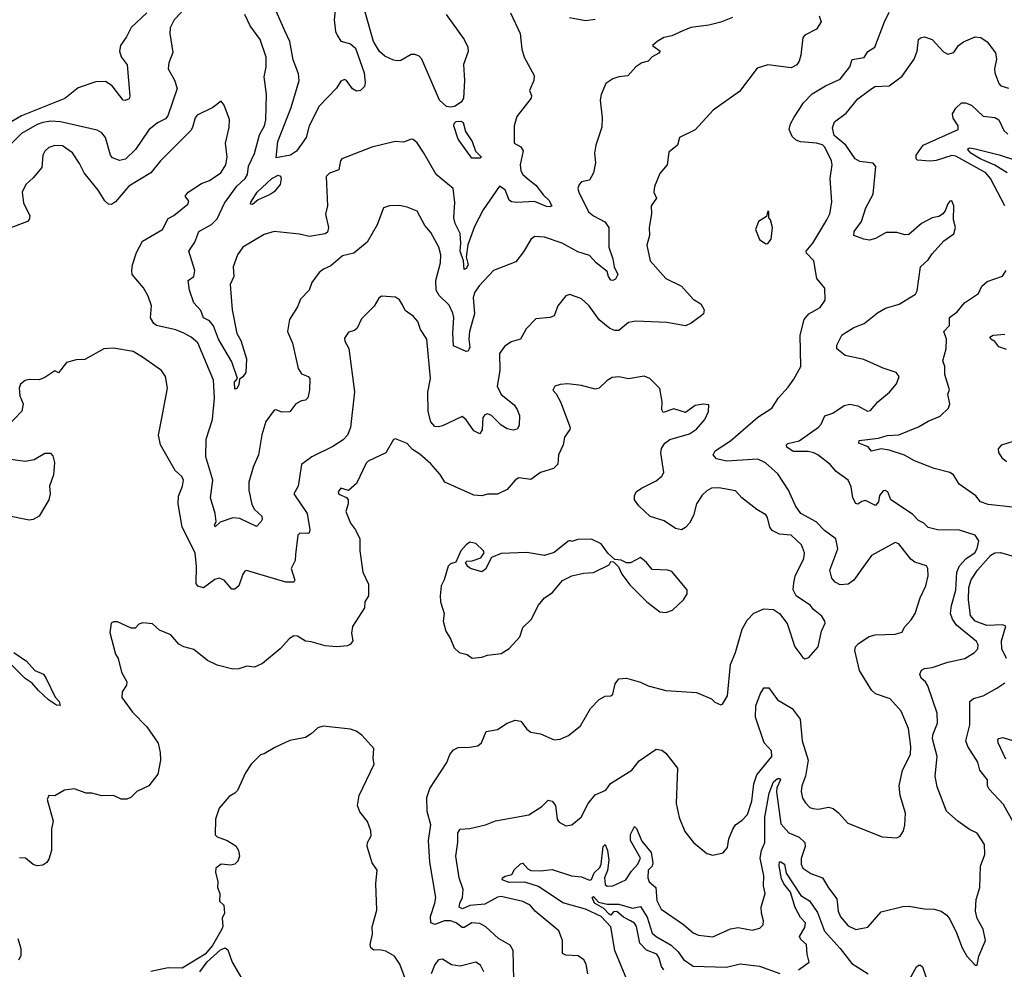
# Model space of a CAD drawing. Extents: x 1246230 to 1426786, y 660032 to 763141.
# Tile 340 of 566: x 1356986 to 1362013, y 701878 to 706726. Entities that reach past the tile are written whole.
import ezdxf

# ---------------------------------------------------------------- set-up
doc = ezdxf.new("R2010")
doc.units = 0

msp = doc.modelspace()

# ---------------------------------------------------------------- linework, layer by layer
at = {"layer": '0CON10XD'}
for points in [[(1358598.6, 706791.4), (1358592.5, 706725), (1358599.2, 706665), (1358606.8, 706646.8), (1358625, 706616.7), (1358675, 706602.5), (1358700.7, 706580.7), (1358745.6, 706455.6), (1358750.8, 706405), (1358746.2, 706385), (1358725.9, 706364.1), (1358705, 706362), (1358685, 706373.3), (1358654, 706415), (1358645, 706420), (1358625, 706411.9), (1358602.8, 706377.3), (1358515, 706284.5), (1358464.1, 706185), (1358449.2, 706125), (1358398.7, 706055), (1358368.9, 706035), (1358295, 706020), (1358304.2, 706105), (1358371.5, 706278.5), (1358413.8, 706415), (1358409, 706449), (1358381.8, 706521.8), (1358365.3, 706615), (1358339.6, 706669.6), (1358241.9, 706895)], [(1357635, 706761.5), (1357555, 706685.4), (1357531, 706639), (1357500.9, 706595), (1357495.5, 706565), (1357505, 706536), (1357535.5, 706495), (1357548.9, 706335), (1357545, 706322), (1357525, 706312.9), (1357515, 706315.8), (1357458.2, 706388.2), (1357425, 706411.2), (1357375, 706409.6), (1357285, 706377.6), (1357216.6, 706323.4), (1356995, 706236), (1356856.8, 706155)], [(1357812.9, 706765), (1357775, 706725.7), (1357754.7, 706685.3), (1357752.7, 706655), (1357768.7, 706558.7), (1357748.1, 706505), (1357744.3, 706475), (1357777.4, 706417.4), (1357789.5, 706375), (1357742.9, 706235), (1357729.8, 706220.2), (1357690.1, 706199.9), (1357645, 706164.4), (1357576.8, 706063.2), (1357525.7, 706014.3), (1357495, 706007.5), (1357460.5, 706020.5), (1357450.4, 706035), (1357424, 706124), (1357405, 706148), (1357382.2, 706162.2), (1357195, 706204.8), (1357145, 706208.1), (1357105, 706200.9), (1357075, 706190.5), (1356995, 706145.9), (1356945.4, 706095)], [(1359491.7, 706761.7), (1359540.8, 706655), (1359550, 706575), (1359561.2, 706535), (1359612, 706442), (1359610.8, 706415), (1359588.8, 706365), (1359599.3, 706339.3), (1359596.7, 706325), (1359525, 706232.5), (1359511.2, 706185), (1359510, 706095), (1359545, 706077.5), (1359557, 706057), (1359541.3, 705985), (1359544, 705955), (1359554.1, 705935), (1359582.2, 705912.2), (1359621.5, 705881.5), (1359660.1, 705830.1), (1359688.2, 705805), (1359703.8, 705775), (1359695, 705770), (1359675, 705772.5), (1359615, 705798.5), (1359525, 705792.8), (1359496.8, 705796.8), (1359485.4, 705805.4), (1359465, 705856.9), (1359435, 705875.8), (1359353.2, 705755), (1359309, 705671), (1359273.3, 705576.7), (1359265.8, 705515), (1359275, 705473.8), (1359265, 705455.6), (1359255, 705451.1), (1359251.3, 705495), (1359234.3, 705545), (1359238.9, 705585), (1359234.8, 705635), (1359210, 705685), (1359202.5, 705715), (1359207, 705793), (1359200, 705865), (1359112.5, 705935), (1359048.6, 706048.6), (1359015, 706097.1), (1358995, 706114.2), (1358985, 706115.6), (1358945, 706101.5), (1358902.5, 706105), (1358783.3, 706075), (1358630.8, 706015), (1358623.3, 706005), (1358615, 705958.9), (1358567.9, 705942.1), (1358551.5, 705925), (1358558.1, 705775), (1358547.5, 705732.5), (1358562.9, 705665), (1358558.3, 705641.7), (1358545, 705632.5), (1358465, 705618.5), (1358415, 705630.6), (1358285, 705645.5), (1358235, 705630), (1358125.6, 705565), (1358098.8, 705525), (1358075.4, 705465), (1358079.4, 705415), (1358061.2, 705375), (1358071.2, 705245), (1358095, 705123.3), (1358115, 705087.5), (1358144.7, 704995), (1358140.4, 704925), (1358125, 704902.8), (1358108.3, 704891.7), (1358105, 704861.5), (1358095, 704842.5), (1358085, 704840), (1358083.6, 704875), (1358098.8, 704895), (1358068.8, 704978.8), (1358000.6, 705095), (1357975, 705163.3), (1357955, 705188.9), (1357925, 705204.5), (1357911.2, 705241.2), (1357875, 705281.2), (1357853.4, 705345), (1357846.2, 705393.8), (1357875.7, 705414.3), (1357881.1, 705445), (1357850.5, 705545), (1357880.2, 705589.8), (1357901.5, 705645), (1357965, 705681.1), (1357995, 705709.1), (1358031.1, 705788.9), (1358094.2, 705875.8), (1358137.3, 705915), (1358149.2, 705935), (1358155, 705978), (1358185, 706043.8), (1358211.2, 706138.8), (1358235.6, 706185), (1358243.5, 706215), (1358245.5, 706345), (1358234.6, 706435), (1358244.6, 706485), (1358244, 706535), (1358213.8, 706625), (1358163.2, 706695), (1358135, 706752.9)], [(1359163.2, 706753.2), (1359255.6, 706625), (1359274.3, 706585), (1359276.6, 706563.4), (1359252.6, 706497.4), (1359256.5, 706415), (1359251.8, 706325), (1359240.4, 706305), (1359206.6, 706283.4), (1359185, 706279.2), (1359165, 706283.4), (1359128.9, 706315), (1359038.9, 706525), (1359025, 706539.4), (1359005, 706548.5), (1358985, 706548.1), (1358931.7, 706518.3), (1358914.2, 706515.8), (1358895, 706518.6), (1358849.7, 706539.7), (1358823, 706563), (1358793.3, 706615), (1358750, 706765)], [(1360940.9, 706229.1), (1360988.3, 706301.7), (1361032.8, 706347.2), (1361100.9, 706389.1), (1361175, 706422.9), (1361224.5, 706485), (1361236.8, 706523.2), (1361297.6, 706532.4), (1361316.5, 706563.5), (1361351.2, 706585), (1361400.6, 706715), (1361425.8, 706765)], [(1361067.5, 706745), (1361077.5, 706715), (1361055, 706677.5), (1360995, 706646.7), (1360983.8, 706635), (1360974.2, 706545.8), (1360965.8, 706514.2), (1360953.3, 706495), (1360925, 706480), (1360805.8, 706495.8), (1360751.3, 706478.7), (1360660.7, 706359.3), (1360526.2, 706265), (1360435, 706163.8), (1360354.2, 706125), (1360344.4, 706085), (1360300.6, 706049.4), (1360291.5, 705985), (1360255, 705941.2), (1360227.1, 705875), (1360224.3, 705845), (1360238, 705815), (1360209.4, 705775), (1360211.4, 705735), (1360199.3, 705665), (1360202.1, 705625), (1360188.1, 705575), (1360205.8, 705495), (1360284.3, 705405), (1360365.6, 705365), (1360425, 705300), (1360463.8, 705275), (1360480, 705245), (1360476.7, 705225), (1360465.8, 705214.2), (1360415, 705176.2), (1360385, 705164), (1360290.5, 705180.5), (1360132.6, 705187.4), (1360095, 705180), (1360045, 705140), (1360025, 705138.6), (1359999.3, 705149.3), (1359945, 705194), (1359894.2, 705265), (1359855, 705300.8), (1359795, 705322.5), (1359774.5, 705315.5), (1359734.4, 705265.6), (1359715, 705213.8), (1359695, 705205.8), (1359621.7, 705198.3), (1359572.1, 705147.9), (1359542.5, 705095), (1359495, 705080.8), (1359461.7, 705058.3), (1359435, 705022.5), (1359438, 704935), (1359424.1, 704855), (1359445, 704812.2), (1359510.6, 704760.6), (1359526.2, 704736.2), (1359537.1, 704705), (1359535.8, 704654.2), (1359526.7, 704635), (1359505, 704630), (1359475, 704636.5), (1359445, 704656.2), (1359395, 704704.6), (1359375, 704713.8), (1359360.8, 704709.1), (1359350, 704695), (1359347.2, 704632.8), (1359335, 704612), (1359305, 704626.7), (1359265, 704682.9), (1359245, 704700), (1359145, 704652.2), (1359125, 704646.9), (1359105, 704650), (1359085, 704672.9), (1359072.2, 704725), (1359070.5, 704825), (1359082.7, 704895), (1359065.5, 705095), (1359032.2, 705145), (1359018.6, 705185), (1358995, 705213.3), (1358955, 705242), (1358940.5, 705270.5), (1358925, 705296.7), (1358905, 705310), (1358833.3, 705315), (1358820, 705305), (1358795.7, 705264.3), (1358731.1, 705198.9), (1358709.1, 705150.9), (1358695, 705138.8), (1358665, 705130), (1358645, 705100), (1358646.7, 705085), (1358666.7, 705046.7), (1358696.1, 704826.1), (1358675.7, 704645), (1358659.4, 704605), (1358638.1, 704581.9), (1358585, 704547.3), (1358477.5, 704495), (1358424.3, 704455), (1358408.1, 704345), (1358385.7, 704305), (1358454.6, 704205), (1358467.8, 704122.2), (1358464.2, 704105.8), (1358457.8, 704102.2), (1358416, 704104), (1358405.8, 704094.2), (1358394.3, 703995), (1358392.9, 703965), (1358371.9, 703925), (1358391.4, 703865), (1358385.4, 703854.6), (1358345, 703854.8), (1358145, 703914.4), (1358135, 703910.8), (1358124.6, 703895.4), (1358104.4, 703835.6), (1358085, 703818.8), (1358069.3, 703819.3), (1358030.8, 703865), (1358005, 703875.5), (1357982.6, 703867.4), (1357925, 703825.8), (1357895, 703833.3), (1357888, 703848), (1357889.7, 703935), (1357882.1, 704005), (1357815.2, 704135), (1357794.8, 704255), (1357796.6, 704293.4), (1357817.9, 704345), (1357822.9, 704375), (1357813.5, 704393.5), (1357779.4, 704425), (1357705.7, 704555), (1357694.4, 704605), (1357707.8, 704675), (1357740.5, 704845), (1357730.6, 704905), (1357710, 704935), (1357614, 705004), (1357565, 705031.5), (1357465, 705049.2), (1357415, 705046), (1357318.8, 704991.2), (1357275, 704988.8), (1357225, 704976.2), (1357185, 704922.5), (1357165, 704933.3), (1357115, 704898.8), (1357085, 704886.7), (1357035, 704888.8), (1357015, 704883.3), (1356990, 704865), (1356983.8, 704845), (1356986.2, 704805), (1357004, 704765), (1356996.7, 704726.7), (1356878, 704605)], [(1360625, 706737.3), (1360565, 706713.1), (1360505, 706697.5), (1360413.2, 706686.8), (1360371.4, 706668.6), (1360315, 706644), (1360275, 706636), (1360240, 706615), (1360217.5, 706595), (1360256.2, 706566.2), (1360250, 706555), (1360215, 706536), (1360195, 706514), (1360162.5, 706505), (1360132.5, 706485), (1360090.7, 706439.3), (1360045, 706433.8), (1360015, 706423.3), (1359979.5, 706400.5), (1359954, 706345), (1359950, 706315), (1359960, 706225), (1359958.1, 706178.1), (1359927.5, 706085), (1359920.8, 706045), (1359925.6, 705995), (1359915.6, 705944.4), (1359895, 705906.2), (1359855, 705898), (1359842.5, 705885), (1359836, 705865), (1359840, 705845), (1359890, 705745), (1359915, 705724.4), (1359973.8, 705693.8), (1359994.4, 705665), (1359993.8, 705565), (1360015.2, 705505.2), (1360021.1, 705465), (1360039.2, 705425), (1360028.8, 705401.2), (1360015, 705394.2), (1360005, 705396.8), (1359991.6, 705415), (1359985, 705441.1), (1359928.8, 705485), (1359895, 705522.9), (1359835, 705541.8), (1359755, 705585.4), (1359665.3, 705615.3), (1359615, 705618.6), (1359595.5, 705604.5), (1359558.9, 705541.1), (1359519.5, 705490.5), (1359405, 705446), (1359332, 705368), (1359309.5, 705335), (1359302.2, 705307.8), (1359308.9, 705225), (1359283.3, 705135), (1359279.6, 705095), (1359284.2, 705055), (1359276, 705034), (1359265, 705032), (1359200.5, 705060.5), (1359196.9, 705125), (1359203.3, 705205), (1359198.1, 705228.1), (1359178.2, 705268.2), (1359127.7, 705317.7), (1359112.5, 705345), (1359110.8, 705395), (1359134.5, 705484.5), (1359136.2, 705525), (1359125.3, 705565.3), (1359085, 705640), (1359054.6, 705674.6), (1359015, 705748), (1358965, 705768.8), (1358925, 705777.5), (1358874.3, 705775.7), (1358843.8, 705765), (1358811.1, 705678.9), (1358760.3, 705589.7), (1358692, 705535), (1358635, 705520.4), (1358575, 705469.6), (1358536.9, 705453.1), (1358514.3, 705435.7), (1358478, 705385), (1358464, 705345), (1358420, 705300), (1358405, 705260), (1358363.3, 705195), (1358353.8, 705135), (1358378.8, 705075), (1358408, 704945), (1358425, 704918.9), (1358458.8, 704905), (1358467.5, 704895), (1358465.7, 704835), (1358457.1, 704795), (1358445, 704784.4), (1358425, 704780), (1358396, 704765), (1358365, 704723.8), (1358325, 704722.5), (1358295, 704734.2), (1358285, 704732.5), (1358243.3, 704675), (1358222.7, 704607.3), (1358205.6, 704504.4), (1358177.9, 704442.1), (1358155.6, 704365), (1358156.7, 704325), (1358170.6, 704250.6), (1358185, 704225.6), (1358221.9, 704191.9), (1358224.5, 704175), (1358218.5, 704165), (1358195, 704139.4), (1358109.3, 704179.3), (1358075, 704182.3), (1358008.9, 704161.1), (1357985, 704137.5), (1357981.2, 704145), (1357990, 704165), (1357983.6, 704205), (1357961.1, 704285), (1357971.9, 704375), (1357936.9, 704495), (1357938.4, 704585), (1357970.9, 704685), (1357980.5, 704795), (1357975.3, 704885.3), (1357895, 705075.8), (1357862.5, 705105), (1357825, 705126), (1357782.6, 705142.6), (1357685, 705164.5), (1357670.8, 705175), (1357654.5, 705204.5), (1357659.2, 705265), (1357642.5, 705315), (1357617.6, 705357.6), (1357561.2, 705425), (1357558.6, 705445), (1357561.5, 705475), (1357582.6, 705537.4), (1357614, 705596), (1357715, 705654.4), (1357745, 705711.4), (1357773.8, 705726.2), (1357844.2, 705785), (1357849.2, 705799.2), (1357831.2, 705825), (1357845.6, 705845), (1357915, 705889.6), (1357955, 705905.2), (1358012.9, 705945), (1358039.1, 705985), (1358045.3, 706025), (1358037.7, 706095), (1358056.4, 706175), (1358057.3, 706217.3), (1358030.3, 706290.3), (1358015, 706310), (1357972, 706278), (1357891.8, 706238.2), (1357881.5, 706225), (1357869.2, 706175), (1357859.6, 706160.4), (1357704.5, 706005), (1357655, 705944.4), (1357543.4, 705876.6), (1357475, 705795.7), (1357455, 705781.9), (1357438.8, 705785), (1357420.9, 705800.9), (1357387.5, 705855), (1357315.4, 705945), (1357292.4, 705992.4), (1357255, 706046.9), (1357205, 706082.1), (1357165, 706083.3), (1357135, 706072.9), (1357114.2, 706055), (1357104.3, 706035), (1357098.6, 705971.4), (1357055, 705918.6), (1357017.5, 705885), (1356999.6, 705845), (1357005, 705791.2), (1357038.2, 705725), (1357034.7, 705705.3), (1357025.4, 705695), (1356922.8, 705657.2)], [(1359925, 706726.9), (1359875, 706720), (1359793.8, 706735)], [(1360097.7, 701797.7), (1360025, 701973.8), (1360004.7, 702095), (1359955, 702148), (1359875, 702185.7), (1359758.3, 702218.3), (1359635, 702300.1), (1359565, 702323), (1359485, 702322.1), (1359448.8, 702335), (1359451.3, 702345), (1359465, 702353.8), (1359498.1, 702361.9), (1359512, 702388), (1359543.1, 702416.9), (1359555, 702419.6), (1359580.7, 702390.7), (1359595, 702383.2), (1359645, 702380.9), (1359705, 702388.2), (1359802.9, 702355), (1359855, 702350), (1359895, 702333.2), (1359905, 702336.7), (1359919.6, 702370.4), (1359947.2, 702397.2), (1359955.1, 702415), (1359964.6, 702505.4), (1359975, 702515.4), (1359986.6, 702485), (1359994.2, 702435), (1359987.5, 702382.5), (1359972.2, 702345), (1359975, 702310.6), (1359985, 702303.1), (1360015, 702304.5), (1360081.2, 702335), (1360110, 702380), (1360141.4, 702415), (1360156, 702445), (1360104.7, 702535), (1360104.3, 702565.7), (1360125, 702607.5), (1360135, 702596.7), (1360162.2, 702532.2), (1360210.5, 702475), (1360218.3, 702421.7), (1360214.6, 702405.4), (1360195.5, 702384.5), (1360192.3, 702345), (1360199.6, 702325), (1360234.6, 702295), (1360238.9, 702228.9), (1360260.5, 702185), (1360375, 702106.7), (1360425, 702064.4), (1360452.1, 702052.1), (1360525, 702043.5), (1360615, 702084.4), (1360655, 702091.9), (1360725, 702078.1), (1360765, 702088.6), (1360781.4, 702105), (1360784.3, 702125), (1360772.9, 702165), (1360771.4, 702195), (1360792, 702265), (1360783.3, 702305), (1360785.4, 702355), (1360766.5, 702445), (1360774, 702485), (1360790.9, 702525), (1360790.3, 702655), (1360811.9, 702778.1), (1360835, 702834.6), (1360855, 702852.3), (1360865, 702852.5), (1360870.8, 702845), (1360852.2, 702805), (1360850, 702785), (1360871.6, 702621.6), (1360912.9, 702575), (1360965, 702551.9), (1360994.4, 702525), (1360996.5, 702505), (1360975.9, 702444.1), (1360975.3, 702415), (1360983.8, 702395), (1361025, 702366.7), (1361085.4, 702345.4), (1361115, 702294.5), (1361157.3, 702237.3), (1361165.4, 702175), (1361175.9, 702145.9), (1361215, 702100.6), (1361255, 702080.8), (1361316.6, 702093.4), (1361385, 702171.2), (1361495, 702199.2), (1361525, 702200.8), (1361605, 702187.5), (1361655, 702185.8), (1361690, 702175), (1361718.8, 702155), (1361734.2, 702134.2), (1361768.8, 702065), (1361797, 701987), (1361822, 701945), (1361865, 701900), (1361875, 701900), (1361882.5, 701945), (1361917.1, 702025), (1361905, 702082.5), (1361875, 702137.5), (1361866.2, 702175), (1361870, 702235), (1361887.5, 702295), (1361891.2, 702405), (1361914, 702465), (1361911.2, 702515), (1361875, 702574), (1361835, 702592.5), (1361776, 702635), (1361718.6, 702685), (1361670.3, 702810.3), (1361659.4, 702865), (1361669.6, 702965), (1361646.6, 703055), (1361647.8, 703075), (1361672, 703135), (1361670, 703185), (1361622.2, 703325), (1361611.4, 703345), (1361589.2, 703365), (1361582.5, 703385), (1361590, 703405), (1361605.5, 703414.5), (1361645, 703419.4), (1361725, 703446.1), (1361811.2, 703465), (1361861.2, 703495), (1361878.1, 703515), (1361880, 703535), (1361871.4, 703551.4), (1361769.2, 703635), (1361748, 703665), (1361738.8, 703695), (1361743.2, 703735), (1361765.8, 703814.2), (1361770.6, 703905), (1361785, 703937.5), (1361818.9, 703975), (1361862.3, 704005), (1361875, 704025.7), (1361882.7, 704065), (1361864.2, 704095), (1361785, 704119.8), (1361671.3, 704121.3), (1361625, 704133.3), (1361602.5, 704155), (1361575, 704170), (1361545, 704202.3), (1361433.3, 704275), (1361417.5, 704315), (1361405, 704322.5), (1361395, 704320), (1361375, 704297.5), (1361370, 704265), (1361355, 704246), (1361305, 704271.1), (1361285, 704266.7), (1361265, 704252), (1361255, 704255.8), (1361239.6, 704285), (1361230.5, 704340.5), (1361215.4, 704375.4), (1361155, 704420), (1361123.1, 704455), (1361060.9, 704505), (1361040, 704515), (1361011.6, 704521.6), (1360935, 704522.2), (1360903.4, 704543.4), (1360901.3, 704555), (1360908.3, 704561.7), (1360965, 704576.9), (1361064, 704646), (1361078.3, 704661.7), (1361096.5, 704703.5), (1361137.1, 704717.1), (1361195, 704756.5), (1361225, 704762.9), (1361265.4, 704755.4), (1361315, 704727.5), (1361329.1, 704730.9), (1361366.9, 704775), (1361426.1, 704823.9), (1361462.4, 704867.6), (1361475.7, 704905), (1361460.8, 704925), (1361395, 704946.5), (1361295, 704990.5), (1361201.1, 705011.1), (1361157.5, 705045), (1361158, 705065), (1361184, 705115), (1361195, 705124), (1361245.4, 705154.6), (1361297.1, 705175), (1361365, 705230), (1361405.8, 705254.2), (1361475.6, 705274.4), (1361560, 705325), (1361568.3, 705341.7), (1361585.8, 705465), (1361625, 705500), (1361645, 705531.2), (1361705, 705596.7), (1361755, 705633.3), (1361764, 705665), (1361754, 705705), (1361755.8, 705775), (1361745, 705801.2), (1361735, 705798.8), (1361725, 705786.2), (1361710.5, 705749.5), (1361697.1, 705732.9), (1361678.1, 705721.9), (1361645, 705714.6), (1361589.4, 705685), (1361525, 705630), (1361505, 705626.9), (1361465, 705639.2), (1361409.8, 705640.2), (1361355, 705608.6), (1361325, 705601.2), (1361295, 705605.4), (1361244.3, 705625), (1361245.7, 705645), (1361284.5, 705695), (1361306.2, 705765), (1361343.4, 705835), (1361356.5, 705976.5), (1361343.6, 705993.6), (1361275, 706001.4), (1361250.8, 706015), (1361204.7, 706085), (1361144.6, 706135), (1361136.4, 706173.6), (1361146.2, 706203.8), (1361205, 706248.2), (1361265, 706322.5), (1361325, 706365.8), (1361352.5, 706385), (1361425, 706388.8), (1361492.3, 706437.7), (1361553.4, 706525), (1361568, 706565), (1361575.6, 706624.4), (1361585.7, 706634.3), (1361605, 706638.6), (1361645, 706624.4), (1361702.2, 706562.2), (1361725, 706550.6), (1361755, 706558.6), (1361778.6, 706595), (1361805, 706613.3), (1361865, 706639.4), (1361893.3, 706635), (1361925, 706612.5), (1361967.3, 706557.3), (1361972.3, 706525), (1361963.3, 706475), (1361965.4, 706455), (1361985, 706400), (1361995, 706388.8), (1362035, 706375.8)], [(1362015.5, 705775.5), (1361942.5, 705915), (1361918.2, 705945), (1361765, 706030), (1361745, 706032.3), (1361665, 706007.6), (1361635, 706004.6), (1361569.1, 706009.1), (1361563.1, 706015), (1361562.5, 706035), (1361598, 706085), (1361776.7, 706165), (1361777.8, 706185), (1361752.6, 706222.6), (1361748.8, 706245), (1361765.8, 706274.2), (1361795, 706302), (1361815, 706301.4), (1361845, 706289.2), (1361905, 706233.8), (1361965, 706225.9), (1361984.4, 706215), (1362010.3, 706160.3), (1362031.2, 706141.2)], [(1359335, 706018.6), (1359295, 706019.4), (1359225, 706116.8), (1359203, 706185), (1359204.3, 706195.7), (1359214.2, 706205.8), (1359238.3, 706208.3), (1359250.4, 706200.4), (1359261.6, 706155), (1359296.5, 706105), (1359313.3, 706055), (1359344, 706025), (1359335, 706018.6)], [(1359886.5, 701855), (1359878.9, 701905), (1359866.8, 701926.8), (1359837.3, 701947.3), (1359775, 701950.8), (1359758, 701958), (1359756.9, 702025), (1359738.9, 702075), (1359618.1, 702175), (1359592.9, 702205), (1359555, 702223.9), (1359445, 702250.4), (1359425, 702246.2), (1359361.5, 702211.5), (1359285, 702203.8), (1359246.4, 702186.4), (1359230.6, 702195), (1359232.7, 702215), (1359246.5, 702245), (1359250.5, 702285), (1359229.2, 702345), (1359213.2, 702455), (1359223.5, 702526.5), (1359223.4, 702575), (1359235, 702594.3), (1359285, 702597.1), (1359364.2, 702615.8), (1359415, 702635.5), (1359585, 702667.1), (1359651.5, 702708.5), (1359685, 702741.2), (1359705, 702736.2), (1359722.5, 702715), (1359730, 702645), (1359740, 702630), (1359775, 702610), (1359805, 702616), (1359852, 702655), (1359888.9, 702725), (1359925, 702768.6), (1359978, 702792), (1360002.7, 702827.3), (1360110.8, 702895), (1360148.2, 702941.8), (1360235, 703002), (1360265, 702997.1), (1360285, 702980.8), (1360344.4, 702905), (1360337.1, 702725), (1360353.7, 702653.7), (1360382.4, 702582.4), (1360425.8, 702525.8), (1360495, 702470), (1360525, 702461.2), (1360577, 702473), (1360600.3, 702499.7), (1360606.9, 702545), (1360626.4, 702593.6), (1360641.2, 702615), (1360675, 702639.2), (1360701.2, 702668.8), (1360723.4, 702736.6), (1360734.4, 702825), (1360749.4, 702870.6), (1360826.5, 702965), (1360825, 702992.9), (1360787.8, 703035), (1360742.3, 703165), (1360745, 703222.5), (1360767.1, 703282.9), (1360785.7, 703314.3), (1360811.2, 703315), (1360854.6, 703254.6), (1360929.6, 703209.6), (1360970.6, 703155), (1360980.7, 703045), (1361011.8, 702945), (1360998.4, 702865), (1360979.6, 702815), (1360975.4, 702785.4), (1360982.2, 702752.2), (1360997.6, 702727.6), (1361020, 702705), (1361035, 702698.9), (1361065, 702696.5), (1361115, 702705.5), (1361139.3, 702699.3), (1361167.3, 702677.3), (1361214.3, 702624.3), (1361390, 702555), (1361465, 702550), (1361481.7, 702558.3), (1361498.8, 702585), (1361505.8, 702614.2), (1361507.8, 702675), (1361481.5, 702765), (1361475.6, 702815.6), (1361493.1, 702895), (1361534.5, 702975), (1361535.3, 703015.3), (1361523.1, 703106.9), (1361486.2, 703196.2), (1361429.8, 703259.8), (1361356.2, 703285), (1361335, 703302.9), (1361273.7, 703403.7), (1361249.1, 703505), (1361253.3, 703525), (1361268.1, 703541.9), (1361323.3, 703576.7), (1361353.9, 703586.1), (1361455, 703589.6), (1361491.2, 703598.8), (1361503.8, 703625), (1361538.1, 703661.9), (1361557.5, 703695), (1361584.2, 703775), (1361612, 703835), (1361623.9, 703886.1), (1361622.5, 703925), (1361615, 703937.5), (1361557, 703957), (1361535, 703972.1), (1361475, 704050.6), (1361455, 704057.8), (1361335, 703990), (1361282.4, 703917.6), (1361245, 703865.6), (1361215, 703844.4), (1361175, 703841.4), (1361148.8, 703855), (1361132, 703875), (1361122.5, 703915), (1361163.1, 704025), (1361152.9, 704075), (1361095, 704117.8), (1361053.3, 704163.3), (1360974.4, 704205), (1360947.8, 704245), (1360911.9, 704325), (1360856.8, 704406.8), (1360793, 704463), (1360755, 704483.2), (1360595, 704472.8), (1360543.8, 704485), (1360526, 704505), (1360536, 704525), (1360615, 704575.5), (1360755, 704696.8), (1360826.6, 704743.4), (1360859.5, 704795), (1360909.6, 704850.4), (1360939.2, 704890.8), (1360973.6, 704955), (1360971.3, 705115), (1360990.4, 705195), (1361015, 705223.8), (1361073.2, 705256.8), (1361098.2, 705295), (1361097.5, 705355), (1361055.5, 705405), (1361040, 705495), (1361003.8, 705533.8), (1361001.1, 705545), (1361035, 705584.4), (1361106.4, 705705), (1361121.9, 705735), (1361132.2, 705795), (1361123.3, 705915), (1361133.5, 705985), (1361130, 706005), (1361096.5, 706075), (1361085, 706087.6), (1361055, 706096), (1360972, 706102), (1360950.6, 706110.6), (1360929.4, 706129.4), (1360914, 706165), (1360921.4, 706195), (1360940.9, 706229.1)], [(1362028.2, 705945), (1361965, 705983.8), (1361889.4, 706015), (1361842.1, 706045), (1361824.8, 706064.8), (1361835, 706071.2), (1361863.6, 706066.4), (1361986.7, 706036.7), (1362075, 706008)], [(1358175, 705782.9), (1358164.3, 705784.3), (1358166.2, 705795), (1358199.2, 705845), (1358273.8, 705915), (1358305, 705932.2), (1358317.6, 705927.6), (1358321.1, 705915), (1358315.4, 705884.6), (1358285, 705847.5), (1358265, 705832.9), (1358203.1, 705806.9), (1358175, 705782.9)], [(1360795, 705582.5), (1360805, 705583.3), (1360822.5, 705605), (1360830, 705665), (1360820, 705705), (1360810, 705715), (1360810, 705745), (1360805, 705750), (1360798.3, 705721.7), (1360757.5, 705695), (1360742.5, 705655), (1360763.6, 705603.6), (1360795, 705582.5)], [(1362055, 704238.1), (1361930.7, 704250.7), (1361891.2, 704265), (1361868, 704295), (1361782.5, 704355), (1361753.3, 704403.3), (1361735, 704414.6), (1361655, 704434.7), (1361555, 704474.6), (1361503, 704503), (1361425, 704528.4), (1361385, 704535.2), (1361335, 704523.6), (1361317.3, 704545), (1361305, 704549.8), (1361270.7, 704565), (1361271.7, 704578.3), (1361370, 704590), (1361415, 704603.8), (1361475, 704606.1), (1361575, 704646.8), (1361624.2, 704675.8), (1361685, 704701.2), (1361727.6, 704742.4), (1361734.6, 704765), (1361724.2, 704815), (1361733.8, 704836.2), (1361709.5, 704915), (1361709.4, 704955), (1361698.6, 704985), (1361716.2, 705045), (1361717.1, 705095), (1361703.8, 705135), (1361733.3, 705165), (1361733.8, 705205), (1361772, 705235), (1361809.7, 705280.3), (1361882, 705328), (1361898.8, 705365), (1361925, 705390), (1362003.6, 705416.4), (1362023.3, 705445)], [(1362025, 705042.7), (1361985, 705056.7), (1361965, 705083.9), (1361944.4, 705095), (1361939.2, 705105), (1361955.6, 705115), (1362015, 705121)], [(1360262.3, 704537.7), (1360280, 704565), (1360305, 704583.1), (1360405, 704611.5), (1360442, 704635), (1360483.8, 704685), (1360502.5, 704725), (1360505, 704760), (1360475, 704762.5), (1360435, 704756), (1360385, 704720), (1360325, 704738.9), (1360271.2, 704721.2), (1360264.2, 704734.2), (1360265.6, 704775.6), (1360255, 704842.5), (1360202.5, 704895), (1360175, 704906.2), (1360095, 704892.9), (1360045, 704902.7), (1360011.4, 704898.6), (1359985.4, 704884.6), (1359945, 704845.8), (1359925, 704840), (1359855, 704858.9), (1359785, 704867.8), (1359745.8, 704864.2), (1359717.5, 704855), (1359707.5, 704835), (1359725.7, 704815.7), (1359746.9, 704775), (1359797.1, 704645), (1359795, 704633.3), (1359767.8, 704595), (1359761.3, 704555), (1359736.4, 704505), (1359733.6, 704456.4), (1359712, 704435), (1359645, 704413.6), (1359595, 704379.2), (1359535, 704388), (1359516, 704375), (1359475, 704327.5), (1359425, 704304.2), (1359375, 704304), (1359345, 704295.7), (1359305, 704298.1), (1359157.5, 704365), (1359133.3, 704405), (1359085, 704458), (1359028.3, 704508.3), (1358991.2, 704531.2), (1358965, 704563.3), (1358905, 704586.2), (1358895, 704583.3), (1358855.3, 704514.7), (1358765, 704471.9), (1358755, 704461.4), (1358705, 704358.8), (1358665, 704322.5), (1358625, 704333.8), (1358611.4, 704315), (1358615, 704304.2), (1358655, 704287.5), (1358663.3, 704275), (1358664, 704255), (1358652, 704215), (1358674.4, 704155), (1358701.2, 704121.2), (1358722.5, 704075), (1358723.1, 704015), (1358738.8, 703905), (1358767.1, 703845), (1358767.1, 703785), (1358748.8, 703755), (1358745.9, 703724.1), (1358685, 703627.5), (1358680, 703595), (1358687.5, 703555), (1358675, 703537.5), (1358660, 703530), (1358605, 703524), (1358545, 703529.2), (1358475, 703550.6), (1358445, 703552.9), (1358405, 703578.8), (1358385, 703580), (1358363, 703567), (1358316.7, 703515), (1358225, 703438.8), (1358185, 703420), (1358146.1, 703426.1), (1358105, 703412.2), (1358075, 703411.1), (1357995, 703430.6), (1357944.5, 703454.5), (1357875, 703511.4), (1357824.5, 703524.5), (1357797.9, 703537.9), (1357758, 703585), (1357700.2, 703610.2), (1357665, 703642.5), (1357615, 703647.5), (1357595, 703640), (1357575, 703620), (1357555, 703620), (1357485, 703652.5), (1357465, 703652.5), (1357452.5, 703645), (1357447, 703597), (1357475, 703487.5), (1357488.8, 703465), (1357506, 703395), (1357533.8, 703345), (1357530.7, 703329.3), (1357508.8, 703295), (1357508, 703265), (1357561.4, 703191.4), (1357635, 703116), (1357693.2, 703033.2), (1357704.2, 702985.8), (1357705.6, 702945), (1357690.8, 702875), (1357646.2, 702815), (1357585, 702786), (1357554.1, 702755.9), (1357534, 702746), (1357505, 702747.5), (1357465, 702765.8), (1357405, 702763.3), (1357355, 702776.7), (1357325, 702777.5), (1357265, 702800), (1357215, 702792.5), (1357165, 702763.8), (1357134.3, 702765.7), (1357126, 702745), (1357156.7, 702635), (1357148.8, 702595), (1357148, 702485), (1357135, 702440), (1357125, 702423.8), (1357105, 702410), (1357075, 702406.2), (1357055, 702414), (1357016.7, 702445), (1356985, 702447.1)], [(1362025, 704468.6), (1362005, 704484), (1361985, 704516.7), (1361983.6, 704535), (1362000, 704555), (1362065, 704575.5)], [(1356915, 704485.5), (1357015, 704471.8), (1357059.6, 704480.4), (1357115, 704513.8), (1357143.6, 704513.6), (1357155, 704500), (1357163.3, 704465), (1357158, 704402), (1357138, 704345), (1357142.5, 704305), (1357135.4, 704274.6), (1357085, 704191.2), (1357055.8, 704174.2), (1357035, 704170.8), (1356925, 704193.3)], [(1359508.5, 701825), (1359505.4, 701975), (1359490.8, 702000.8), (1359431.1, 702035), (1359365.4, 702095), (1359335, 702112.5), (1359295, 702115.2), (1359255, 702092), (1359245, 702091.8), (1359215, 702115.3), (1359185, 702125.7), (1359155, 702126.1), (1359105, 702106.7), (1359085.5, 702115), (1359082.9, 702147.1), (1359106.1, 702215), (1359110, 702245), (1359080, 702425), (1359073.6, 702536.4), (1359085.7, 702615), (1359066.8, 702683.2), (1359064.2, 702755), (1359079.4, 702800.6), (1359166.4, 702933.6), (1359182, 702975), (1359200.9, 702999.1), (1359225, 703010), (1359285, 703011.4), (1359325, 703019.4), (1359344.3, 703035), (1359367.5, 703092.5), (1359425, 703102.5), (1359475.5, 703134.5), (1359515, 703150), (1359544.3, 703144.3), (1359575, 703103.8), (1359595, 703088.8), (1359645, 703080), (1359715, 703048.8), (1359745, 703053.8), (1359788.8, 703071.2), (1359848.7, 703121.3), (1359900.9, 703209.1), (1359945, 703256.2), (1359975, 703273.3), (1360005, 703273.8), (1360015, 703283.3), (1360025.6, 703335), (1360045, 703360.8), (1360084.3, 703364.3), (1360155, 703344.3), (1360195, 703326), (1360285, 703300.8), (1360441.2, 703291.2), (1360518.3, 703258.3), (1360535, 703242.5), (1360565, 703227.5), (1360575, 703232.5), (1360599.2, 703275), (1360615.5, 703435), (1360640.4, 703495), (1360675.4, 703615), (1360700.3, 703659.8), (1360733.7, 703696.4), (1360785, 703718.8), (1360835, 703715.4), (1360865.6, 703695), (1360903.9, 703643.9), (1360944.3, 703525), (1360985, 703470), (1360995, 703463.8), (1361015, 703470), (1361062.5, 703525), (1361079.5, 703605), (1361098.5, 703645), (1361097.5, 703655), (1361081.4, 703681.4), (1361038.8, 703715), (1361024, 703735), (1360949.6, 703785), (1360934.7, 703815), (1360938, 703852), (1360945.3, 703885), (1360989.6, 703975), (1360992.1, 704005), (1360977.1, 704045), (1360925, 704094.6), (1360865, 704099.1), (1360827.5, 704117.5), (1360815.6, 704135), (1360804.4, 704184.4), (1360795, 704198), (1360748.8, 704225), (1360673.8, 704285), (1360640.3, 704320.3), (1360555, 704336.9), (1360517.5, 704335), (1360495, 704321.4), (1360470.9, 704299.1), (1360442.2, 704255), (1360425.4, 704195), (1360405.6, 704155), (1360385, 704132.9), (1360365, 704121.9), (1360335, 704128.1), (1360276.9, 704166.9), (1360205, 704190), (1360146.7, 704245), (1360124.5, 704275), (1360124.6, 704295), (1360133.5, 704315), (1360160, 704335), (1360235, 704371.1), (1360263.9, 704395), (1360275, 704414.3), (1360259.4, 704515), (1360262.3, 704537.7)], [(1359297, 703467), (1359345, 703471.2), (1359375, 703482), (1359445, 703490.8), (1359484.5, 703515.5), (1359540, 703575), (1359555, 703623.3), (1359596.8, 703663.2), (1359635, 703736.7), (1359665.8, 703774.2), (1359705, 703800), (1359757, 703863), (1359805, 703887.1), (1359865, 703900.8), (1359915.9, 703904.1), (1359995, 703942.5), (1360005, 703960), (1360018.3, 703958.3), (1360043, 703933), (1360060, 703895), (1360100.7, 703840.7), (1360187.5, 703755), (1360255, 703703.3), (1360285, 703700), (1360318.3, 703711.7), (1360375.8, 703764.2), (1360393.3, 703795), (1360393.3, 703815), (1360315, 703909.2), (1360295, 703915.7), (1360215, 703920), (1360186.7, 703955), (1360155, 703980), (1360105, 703952.5), (1360085, 703952.5), (1360057, 703967), (1360025, 703970), (1359990.7, 704000.7), (1359955, 704050), (1359905, 704073.3), (1359835, 704072.5), (1359805, 704062.5), (1359795, 704067.5), (1359785, 704062.5), (1359715, 704006.7), (1359665, 703990), (1359575, 704005.8), (1359445, 704001.2), (1359395, 703980), (1359365, 703920.8), (1359345, 703906.5), (1359288, 703925), (1359273.8, 703935), (1359262.5, 703955), (1359268.3, 703961.7), (1359296.1, 703963.9), (1359340.7, 703979.3), (1359356.7, 704005), (1359353.3, 704015), (1359315, 704051.9), (1359285, 704058.5), (1359265, 704045.6), (1359239.2, 704015), (1359213, 703957), (1359185, 703947.5), (1359173.6, 703936.4), (1359153.9, 703866.1), (1359138.8, 703835), (1359132.5, 703785), (1359134.2, 703755), (1359154, 703695), (1359148.8, 703655), (1359161.2, 703605), (1359185.9, 703565.9), (1359205, 703520), (1359230, 703495), (1359270, 703485), (1359297, 703467)], [(1362024.1, 703464.1), (1362001, 703515), (1361998.9, 703555), (1362020.7, 703630.7), (1362006.2, 703636.2), (1361924, 703634), (1361863.8, 703655), (1361841.2, 703685), (1361830.4, 703765), (1361832.6, 703827.4), (1361843.9, 703866.1), (1361876.8, 703915), (1361945, 703992.9), (1361965, 704004.1), (1361994, 704006), (1362075, 703982.6)], [(1356957.1, 703495), (1357020.8, 703450.8), (1357063.9, 703403.9), (1357107.5, 703385), (1357122, 703362), (1357167.9, 703267.9), (1357187.5, 703245), (1357192.5, 703225), (1357175, 703226), (1357133.7, 703253.7), (1357081.8, 703301.8), (1357049.1, 703339.1), (1357015, 703362.7), (1356945, 703432.3)], [(1362066.5, 702615), (1362009.1, 702719.1), (1361935, 702798), (1361927.8, 702815), (1361926.9, 702845), (1361888.8, 702895), (1361877.9, 702935), (1361826.4, 703016.4), (1361816.2, 703045), (1361836.2, 703126.2), (1361837.1, 703245), (1361855, 703260.6), (1361905.4, 703274.6), (1361975, 703312.9), (1362015, 703340.6)], [(1358965, 701803.3), (1358926.7, 701905), (1358899.2, 701945), (1358855, 701971.1), (1358825, 701977.8), (1358795, 701975.7), (1358778.3, 701988.3), (1358775.7, 702005), (1358787.3, 702057.3), (1358785.8, 702095), (1358809.7, 702180.3), (1358804.2, 702315), (1358812, 702385), (1358785, 702422.5), (1358760.8, 702505), (1358762, 702525), (1358780.3, 702559.7), (1358779.2, 702585), (1358762.4, 702632.4), (1358722.4, 702682.4), (1358711.4, 702715), (1358719.2, 702765), (1358796.2, 702925), (1358790, 702955), (1358793.8, 703005), (1358733, 703073), (1358703.6, 703093.6), (1358675, 703103.8), (1358535, 703118.6), (1358508.6, 703111.4), (1358475, 703080), (1358445, 703062), (1358365, 703045.8), (1358288.8, 703011.2), (1358235, 702977.5), (1358215, 702972.5), (1358167.5, 702925), (1358139.3, 702880.7), (1358098.3, 702791.7), (1358085, 702776.7), (1358055, 702760), (1358005, 702700), (1357986, 702645), (1357984, 702565), (1357993.7, 702553.7), (1358045, 702535.4), (1358089.3, 702509.3), (1358103.4, 702485), (1358108.3, 702455), (1358100.5, 702429.5), (1358085, 702414.3), (1358065, 702410.2), (1358015.5, 702414.5), (1357988, 702395), (1357986.1, 702373.9), (1357998, 702325), (1357996, 702295), (1358008.8, 702265), (1358006.7, 702226.7), (1358028, 702205), (1358032.5, 702165), (1358020.7, 702139.3), (1358023.6, 702096.4), (1358017.7, 702082.3), (1357970.5, 701999.5), (1357932.5, 701955), (1357815.9, 701884.1), (1357745, 701886.2), (1357655, 701867.5)], [(1362021.3, 702951.3), (1361982.1, 703035), (1361980.4, 703049.6), (1361985, 703056.2), (1362005, 703061.4), (1362055, 703046.5)], [(1360962.5, 701875), (1361016.7, 701915), (1361005.7, 701955.7), (1361003.9, 702005), (1360975, 702029.7), (1360967, 702045), (1360995, 702092.2), (1360998, 702115), (1360973.3, 702143.3), (1360945, 702194.1), (1360921.6, 702271.6), (1360886.7, 702315), (1360875, 702340), (1360864.1, 702405.9), (1360865, 702426.2), (1360872.5, 702427.5), (1360890, 702415), (1360899.6, 702369.6), (1360973.6, 702255), (1361018, 702228), (1361059, 702169), (1361095, 702072.5), (1361175.3, 701985), (1361235, 701907.3), (1361318.1, 701855)], [(1360275.6, 701875), (1360262.2, 701892.2), (1360250.7, 701935), (1360238.9, 701955), (1360186.1, 701976.1), (1360152.3, 702012.3), (1360136, 702096), (1360125, 702113.3), (1360105, 702124.8), (1360068.1, 702145), (1360035, 702173.2), (1360018.5, 702171.5), (1360005, 702155.3), (1359995, 702159.4), (1359969.2, 702189.2), (1359920, 702215), (1359908.8, 702245), (1359915, 702250), (1359941.5, 702221.5), (1359985, 702211.2), (1360045, 702210), (1360115, 702190.1), (1360155, 702198.9), (1360190.4, 702145), (1360215, 702063.1), (1360235, 702045.4), (1360311.7, 702001.7), (1360347.8, 701967.8), (1360375, 701928.7), (1360425, 701894.8), (1360595, 701889.2), (1360665, 701906.2), (1360763.3, 701895), (1360867, 701857)], [(1356976.4, 702035), (1356991.9, 701985), (1356992.3, 701947.7), (1356980, 701925)], [(1357906, 701865), (1357944.1, 701915.9), (1358011.7, 701978.3), (1358035, 701987.5), (1358048.3, 701978.3), (1358071.2, 701915), (1358155, 701772.5)], [(1359355.7, 701865), (1359338.8, 701898.8), (1359315, 701914.4), (1359235, 701893.6), (1359190.6, 701900.6), (1359145, 701930), (1359125, 701926), (1359105, 701902), (1359087.1, 701855)], [(1361522.5, 701815), (1361565, 701890), (1361575, 701898.8), (1361585, 701898.8), (1361595, 701890), (1361617.1, 701825)]]:
    msp.add_lwpolyline(points, dxfattribs=at)

doc.saveas('drawing.dxf')
